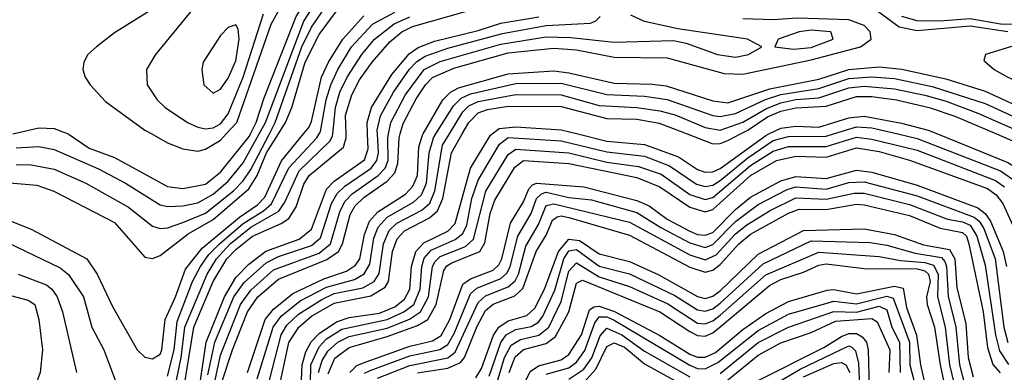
# Model space of a CAD drawing. Header units: inches. Extents: x 501365 to 657855, y 482276 to 547543.
# Tile 693 of 957: x 586939 to 589540, y 539371 to 540302. Entities that reach past the tile are written whole.
import ezdxf

# ---------------------------------------------------------------- set-up
doc = ezdxf.new("R2010")
doc.units = ezdxf.units.IN
doc.header["$MEASUREMENT"] = 0
doc.layers.add('A5583', color=7, linetype='Continuous')
doc.layers.add('A5584', color=7, linetype='Continuous')

msp = doc.modelspace()

# ---------------------------------------------------------------- linework, layer by layer
at = {"layer": 'A5583', "color": 5}
for points, elevation in [([(586892.5, 539872.5), (586984.6, 539864.6), (587029.3, 539849.3), (587190, 539766), (587270, 539675.1), (587290, 539670.8), (587310, 539678.9), (587384, 539736), (587450, 539774.4), (587544.5, 539855.5), (587566.5, 539890), (587591.6, 539950), (587623.1, 540000)], 5120), ([(586910, 539772.4), (586970, 539748.5), (587116.5, 539670), (587143.9, 539630), (587184.1, 539544.1), (587249.8, 539429.8), (587270, 539410.6), (587290, 539406.2), (587310, 539418.7), (587315, 539430), (587323.7, 539510), (587351.1, 539570), (587377, 539643), (587421.2, 539698.8), (587519.9, 539780.1), (587567.2, 539812.8), (587587, 539833), (587630.8, 539929.2), (587688.9, 540000)], 5080), ([(586929.9, 539010.1), (586958.8, 539041.2), (586995.1, 539064.9), (587025.4, 539074.6), (587143.2, 539096.8), (587270, 539104.2), (587290.5, 539109.5), (587314.7, 539125.3), (587329.4, 539150.6), (587338.7, 539210), (587367, 539290), (587399.5, 539490), (587450.3, 539610), (587486.8, 539670), (587510, 539694.7), (587554.6, 539730), (587630, 539763.8), (587650, 539777.1), (587670, 539807.8), (587690, 539867), (587704.2, 539890), (587794.9, 539965.2), (587802, 539990), (587801.6, 540000)], 5020), ([(586930, 539963.4), (586990, 539966.8), (587030, 539958.7), (587147.5, 539907.5), (587218.7, 539870), (587310, 539813.2), (587330, 539808.8), (587370, 539809.8), (587410, 539818.1), (587450, 539840.7), (587490, 539875), (587530, 539923.4), (587571.9, 540000)], 5160), ([(586930, 539919.6), (586970, 539918.9), (587030, 539907), (587114.2, 539870), (587226.6, 539806.6), (587290, 539756.1), (587310, 539750.1), (587330, 539752.4), (587370, 539766.4), (587430, 539790.6), (587504.1, 539850), (587530, 539876.1), (587550, 539906), (587599, 540000)], 5140), ([(586930, 538864.1), (586982.4, 538897.6), (587090, 538952.3), (587190, 538981.1), (587251.2, 539008.8), (587337.2, 539022.8), (587362.4, 539037.6), (587370.6, 539049.4), (587381.9, 539090), (587388.2, 539210), (587407.8, 539290), (587432.1, 539450), (587480, 539570), (587510, 539620.8), (587544.2, 539655.8), (587589.6, 539690.4), (587677.9, 539722.1), (587710, 539748.5), (587750, 539853.9), (587770, 539875.3), (587850, 539931.9), (587859.5, 539960.5), (587858.2, 540000)], 4980), ([(587067, 540000), (587070, 539998.8), (587122.9, 539962.9), (587190, 539938.1), (587330, 539861), (587370, 539856.3), (587430, 539867.6), (587470, 539899.1), (587546.1, 539993.9), (587549, 540000)], 5180), ([(587288.1, 540000), (587330, 539976.7), (587370, 539960.7), (587410, 539954.5), (587430, 539959.7), (587470, 539983.9), (587485.1, 540000)], 5220), ([(587330, 539360.7), (587347.1, 539430), (587354.9, 539505.1), (587396.1, 539610), (587416.9, 539650), (587438.7, 539681.3), (587467.2, 539710), (587530, 539764), (587583.1, 539796.9), (587604.3, 539815.7), (587650, 539911), (587724.1, 539990), (587730.2, 540000)], 5060), ([(587341, 539290), (587365.9, 539410), (587375.8, 539490), (587435, 539630), (587458.9, 539670), (587495.5, 539710), (587550, 539753.9), (587623.7, 539796.3), (587640.1, 539819.9), (587677.7, 539902.3), (587758.9, 539981.1), (587765.7, 539994.3), (587766.3, 540000)], 5040), ([(587425.8, 539210), (587470, 539416), (587522.4, 539550), (587550, 539587.8), (587610, 539640.8), (587730, 539685.6), (587760, 539710), (587785.3, 539794.7), (587798.4, 539821.6), (587817.9, 539842.1), (587886, 539890), (587905, 539910), (587912.8, 539930), (587911.9, 539990), (587913.8, 540000)], 4940), ([(587435.9, 539364.1), (587454.8, 539450), (587505.4, 539570), (587532.6, 539607.4), (587590, 539659.6), (587623.3, 539676.8), (587710, 539705.7), (587734, 539726), (587763.4, 539816.6), (587777.6, 539842.4), (587798.2, 539861.8), (587867.6, 539910), (587882.9, 539930), (587886.8, 539950), (587884.2, 540000)], 4960), ([(587470, 539333.8), (587501.2, 539430), (587540.9, 539530), (587568.2, 539570), (587623.1, 539616.9), (587751.1, 539668.9), (587781.4, 539690), (587792.3, 539710), (587812.4, 539787.6), (587825.2, 539810), (587848, 539832), (587910, 539875.2), (587930, 539897.1), (587938.4, 539921.6), (587941.5, 539990), (587944.3, 540000)], 4920), ([(587541.1, 539370), (587587.8, 539510), (587610, 539537.6), (587661.3, 539578.7), (587742.9, 539617.2), (587802.5, 539637.5), (587826.8, 539653.2), (587837.8, 539670), (587850, 539734.7), (587863.5, 539770), (587885.2, 539794.8), (587958.6, 539841.4), (587978.2, 539861.8), (587990, 539890), (587993.8, 539966.2), (588003.3, 539996.7), (588005.2, 540000)], 4880), ([(587566.4, 539353.6), (587608.8, 539490), (587630, 539519.2), (587680.5, 539559.5), (587750, 539595.6), (587824, 539616), (587849.7, 539630.3), (587864.2, 539655.8), (587875.1, 539724.9), (587886, 539754), (587910, 539780.3), (587980, 539820), (588000.5, 539839.5), (588013.7, 539870), (588020.7, 539950), (588032.8, 539990), (588039, 540000)], 4860), ([(587598.8, 539350), (587630.3, 539470), (587645, 539495), (587675.4, 539524.6), (587737.1, 539562.9), (587770, 539578.5), (587845.9, 539594.1), (587875.4, 539610), (587888.6, 539631.4), (587900.2, 539710), (587914.9, 539745.2), (587935.3, 539764.7), (588001.3, 539798.7), (588022.4, 539817.6), (588035.7, 539850), (588056, 539970), (588074.3, 540000)], 4840), ([(587624.9, 539330), (587650.6, 539449.4), (587676.6, 539490), (587710, 539518.8), (587770, 539553.3), (587867, 539573), (587904.7, 539595.3), (587913.4, 539610), (587924.5, 539690), (587936.6, 539723.4), (587955.4, 539744.6), (588021.5, 539778.5), (588042.9, 539797.1), (588056.7, 539830), (588080.4, 539950), (588108.6, 540000)], 4820), ([(587682.2, 539310), (587685.6, 539390), (587695.2, 539424.8), (587709.1, 539450.9), (587730, 539473.4), (587775.9, 539504.1), (587810, 539515.5), (587890, 539526.6), (587930, 539543.9), (587956, 539564), (587969.5, 539590), (587974.1, 539650), (587985.4, 539690), (588007.1, 539712.9), (588070, 539743.1), (588090, 539763.2), (588130.3, 539909.7), (588183, 539997), (588187, 540000)], 4780), ([(587706.7, 539290), (587708.8, 539390), (587730, 539437.7), (587750, 539459.2), (587790, 539484.4), (587910, 539509.7), (587953.9, 539530), (587980.1, 539550), (587997.3, 539590), (588001.7, 539650), (588007.9, 539672.1), (588026.4, 539693.6), (588090, 539721.1), (588110, 539736.9), (588120.6, 539759.4), (588134.1, 539830), (588150, 539878.2), (588206.6, 539973.4), (588229.7, 539990.3), (588370, 539981.8), (588490, 539953.1), (588590, 539941), (588656.2, 539916.2), (588727.6, 539867.6), (588750, 539861.6), (588770, 539865), (588790, 539877.3), (588862.6, 539937.4), (588930, 539982.3), (588970, 539993.4), (589070, 539994.1), (589089, 540000)], 4760), ([(587729, 539370), (587738.5, 539401.5), (587753.2, 539426.8), (587779.5, 539450), (587810, 539465), (587910, 539487.6), (587968.8, 539511.2), (587998.4, 539530), (588019.2, 539570), (588030, 539650), (588036.9, 539663.1), (588050, 539676.1), (588117.3, 539702.7), (588138, 539722), (588170.7, 539849.3), (588230, 539945.4), (588250, 539959.9), (588390, 539950.5), (588490, 539925.8), (588574.2, 539914.2), (588633.5, 539893.5), (588710, 539840.3), (588750, 539827.2), (588770, 539832.3), (588870, 539916.8), (588930, 539954.8), (588970, 539967.1), (589070, 539966.7), (589150, 539991.1), (589190, 539986.6), (589310, 539956.8), (589517, 539877), (589540.7, 539860.7)], 4740), ([(588414.1, 540000), (588490, 539981.2), (588590, 539972.4), (588679.2, 539939.2), (588730, 539906.5), (588750, 539899), (588770, 539899.9), (588790, 539908.6), (588910, 539995.9), (588918.4, 540000)], 4780), ([(588702.3, 540000), (588770, 539973.8), (588790, 539975.2), (588810, 539982.9), (588843.1, 540000)], 4820), ([(589259.1, 540000), (589310, 539988.3), (589530, 539902.4), (589573, 539873), (589597.4, 539837.4), (589641.3, 539710), (589652.4, 539610), (589670.6, 539550.6), (589694.3, 539510), (589759.8, 539450), (589785.2, 539385.2), (589823, 539323), (589850, 539249.2), (589858.6, 539238.6), (589870, 539228.6), (589890, 539236.6), (589970, 539296.9), (590000, 539309.5)], 4760), ([(589363.9, 540000), (589550, 539924.8), (589590, 539899.7), (589617.2, 539870), (589668.4, 539710), (589680.6, 539610), (589703.5, 539550), (589721.6, 539521.6), (589776.7, 539470), (589788.1, 539450), (589809.3, 539389.3), (589870, 539292.4), (589890, 539284.5), (589990, 539342.3), (590000, 539345.6)], 4780), ([(589519.3, 540000), (589590, 539969.9), (589630, 539943.1), (589661.5, 539910), (589671.9, 539890), (589685.7, 539810), (589717.1, 539730), (589726.3, 539646.3), (589750, 539572), (589767, 539547), (589817, 539497), (589853.7, 539413.7), (589870, 539392.6), (589890, 539379.9), (589910, 539377.8), (589990, 539403.4), (590000, 539405.8)], 4820), ([(587753.8, 539366.2), (587772.2, 539407.8), (587810, 539436.3), (587910, 539464.8), (587990, 539494), (588017.1, 539510), (588039.4, 539550), (588060.1, 539639.9), (588068.1, 539651.9), (588080.7, 539659.3), (588154.5, 539690), (588167.9, 539712.1), (588182.1, 539790), (588194.5, 539825.5), (588247.4, 539912.6), (588270, 539929.5), (588390, 539922.4), (588570, 539885.4), (588630, 539860.7), (588710, 539806.3), (588750, 539794.3), (588770, 539800.7), (588870, 539890.2), (588938.9, 539930), (588990, 539941.8), (589070, 539938.7), (589150, 539963), (589210, 539953.4), (589290, 539931.1), (589495.6, 539855.6), (589519.1, 539839.1), (589536.3, 539816.3), (589585, 539710)], 4720), ([(587811, 539370), (587830, 539388.5), (587845.1, 539394.9), (587970, 539439.7), (588030, 539453.9), (588052.4, 539467.6), (588076, 539510), (588110, 539603.3), (588130, 539617.8), (588190, 539640.7), (588205.2, 539654.8), (588213, 539670), (588235.6, 539764.4), (588270, 539820.8), (588284.6, 539855.4), (588294, 539866), (588304.5, 539870), (588430, 539860), (588570, 539824.5), (588602.1, 539810), (588650, 539775), (588710, 539743), (588730, 539734.5), (588750, 539732.5), (588770, 539739.9), (588830, 539800.3), (588870, 539833.4), (588950, 539876.3), (588990, 539887.6), (589070, 539882.8), (589150, 539904.3), (589190, 539898.8), (589310, 539865.1), (589470, 539805.3), (589489.6, 539789.7), (589503.9, 539770), (589537.2, 539690), (589546.3, 539650)], 4680), ([(587850, 539368.8), (587864.9, 539375.1), (587970, 539414.5), (588049, 539431), (588070, 539444.1), (588086.6, 539473.4), (588130, 539577.8), (588147.1, 539592.8), (588210, 539618.1), (588226.7, 539633.3), (588235.3, 539650), (588254.8, 539730), (588290.2, 539789.8), (588304.1, 539830), (588317.7, 539842.3), (588330, 539845.9), (588390, 539832.1), (588450, 539825.7), (588570, 539792.8), (588632.9, 539752.9), (588710, 539712.3), (588750, 539700.6), (588770, 539707.8), (588830, 539768.9), (588890, 539814), (588966.3, 539853.7), (588990, 539860.4), (589070, 539854.6), (589130, 539871.4), (589170, 539874), (589310, 539836.4), (589460.6, 539780.6), (589474.2, 539770), (589486.5, 539750), (589515.9, 539670), (589538.8, 539490), (589549.7, 539449.7)], 4660), ([(587884.6, 539355.4), (587970, 539388.5), (588070, 539408.8), (588090, 539423.7), (588150, 539555.3), (588170, 539572.4), (588230, 539596), (588247.8, 539612.3), (588256.7, 539630), (588276.7, 539703.3), (588310, 539761), (588330, 539811.3), (588350, 539815.7), (588550, 539766.7), (588710, 539681), (588750, 539667.6), (588778.9, 539681.1), (588830, 539736.3), (588859.9, 539760.1), (588921.7, 539798.3), (588990, 539831.6), (589070, 539827.5), (589144.1, 539844.1), (589170, 539843.9), (589290, 539813.8), (589390, 539774.8), (589430, 539767.9), (589450, 539759.3), (589467.7, 539730), (589490, 539653.4), (589516.7, 539470), (589527.7, 539427.7), (589551.6, 539391.6)], 4640), ([(587990, 539369.6), (588070, 539381.3), (588103.4, 539396.6), (588114.7, 539410), (588147.4, 539492.6), (588170, 539534.1), (588190, 539550.5), (588247.4, 539572.6), (588268.3, 539591.7), (588303.7, 539690), (588330, 539732.6), (588347.2, 539772.8), (588359.2, 539780.8), (588370, 539783.7), (588390, 539779.8), (588550, 539732.6), (588710, 539648.6), (588750, 539634.8), (588770, 539640.3), (588790, 539654.9), (588838.9, 539710), (588870, 539735.7), (588970, 539791.2), (588998.2, 539801.8), (589070, 539800.4), (589150, 539814.4), (589170, 539813), (589290, 539784.3), (589371.1, 539751.1), (589430, 539740.2), (589440.3, 539730), (589446.8, 539710), (589484.8, 539530), (589496.1, 539436.1), (589510, 539390.9), (589528.9, 539368.9)], 4620), ([(588144.3, 539355.7), (588159.4, 539380.6), (588191.2, 539468.8), (588205.4, 539490), (588230, 539506.9), (588279.2, 539520.8), (588300.2, 539539.8), (588325.8, 539590), (588362.9, 539690), (588390, 539722.3), (588418.3, 539718.3), (588470, 539683.4), (588550, 539663.5), (588627.7, 539627.7), (588730, 539570.9), (588750, 539565.9), (588770, 539571.6), (588790, 539585.4), (588890, 539682.5), (589010, 539745), (589170, 539749.2), (589250, 539734.3), (589327.1, 539707.1), (589395.2, 539695.2), (589409.3, 539670), (589414.6, 539594.6), (589438.6, 539498.6), (589445.1, 539410), (589458.4, 539358.4)], 4580), ([(586884, 539724), (587046.5, 539646.5), (587068.7, 539628.7), (587108.1, 539570), (587129.8, 539489.8), (587161.2, 539430), (587206.8, 539310)], 5060), ([(588179.1, 539360.9), (588210, 539449.8), (588224.7, 539470), (588250, 539483.9), (588290, 539491.8), (588310, 539503.4), (588321.4, 539518.6), (588352.6, 539587.4), (588377, 539670), (588390, 539691.8), (588410, 539695.2), (588470, 539651.1), (588550, 539630.5), (588670, 539573.7), (588730, 539535.2), (588750, 539531.9), (588770, 539538.7), (588790, 539553.2), (588903.1, 539656.9), (589030, 539717.8), (589186.3, 539713.7), (589230, 539706.8), (589304.9, 539684.9), (589374, 539674), (589383.6, 539663.6), (589387.5, 539650), (589391.8, 539571.8), (589412.5, 539490), (589421.6, 539390), (589436.1, 539336.1)], 4560), ([(588195.9, 539330), (588220.3, 539410), (588238, 539442), (588262.3, 539457.7), (588311, 539469), (588337.4, 539490), (588370, 539557.5), (588390, 539637.5), (588410, 539659.9), (588470, 539622.5), (588550, 539597.2), (588651.2, 539551.2), (588730, 539500.8), (588750, 539498.5), (588770, 539506.5), (588790, 539521.5), (588910, 539627.8), (589050, 539688.3), (589210, 539676.8), (589266, 539666), (589330, 539660.9), (589353.6, 539653.6), (589365.4, 539630), (589363.8, 539570), (589384.4, 539490), (589395.5, 539390), (589414, 539314)], 4540), ([(588232.3, 539370), (588248.6, 539411.4), (588270, 539430.8), (588330, 539446.7), (588355, 539465), (588389.6, 539530.4), (588410, 539606.1), (588426, 539614), (588630, 539530.1), (588710, 539478.2), (588730, 539467.8), (588750, 539466.4), (588770, 539474.8), (588790, 539490.5), (588920.1, 539599.9), (588950, 539615.6), (589010, 539634.9), (589050, 539653.4), (589070, 539657.2), (589170, 539644.8), (589310, 539643.9), (589330, 539638.8), (589340, 539630), (589344.5, 539610), (589334.4, 539570), (589336.2, 539550), (589356.1, 539490), (589370.4, 539390), (589390, 539300.1)], 4520), ([(586935.1, 539630), (587010, 539601.9), (587024.5, 539590), (587037.9, 539570), (587052.3, 539530), (587089.5, 539370.5)], 5040), ([(588274.7, 539345.3), (588287.6, 539372.4), (588310, 539387.9), (588370, 539403.8), (588390, 539417.6), (588423.2, 539470), (588444.7, 539535.3), (588456.1, 539543.9), (588470, 539545.2), (588510.8, 539530.8), (588630, 539467.8), (588710, 539418.5), (588730, 539410.4), (588750, 539410.3), (588777.1, 539422.9), (588850, 539483.4), (588910, 539525.8), (588970, 539557.8), (589072.2, 539587.8), (589090, 539589.4), (589150, 539578), (589250, 539597.7), (589273.1, 539593.1), (589281.6, 539541.6), (589308.5, 539468.5), (589318.5, 539390), (589350, 539253)], 4480), ([(586897.9, 539577.9), (586961.5, 539561.5), (586978.9, 539550), (586990.1, 539509.9), (586999.5, 539430), (586993.7, 539370), (586978.3, 539330), (586860, 539180)], 5020), ([(588330, 539366), (588390, 539382.4), (588410, 539397.7), (588432, 539428), (588458.3, 539501.7), (588470, 539517.5), (588490, 539517), (588510, 539508.3), (588710, 539389.3), (588730, 539380.9), (588750, 539380), (588783.3, 539396.7), (588890, 539481), (588970, 539524.1), (589090, 539558.6), (589150, 539551.8), (589230, 539571.5), (589246.6, 539566.6), (589289.4, 539450), (589290.4, 539390), (589306.9, 539330)], 4460), ([(588790, 539367.8), (588890, 539449.5), (588969.9, 539490), (589090, 539531), (589150, 539529.9), (589210, 539545.5), (589230, 539535.6), (589243.4, 539490), (589263.4, 539450), (589265.1, 539370)], 4440), ([(588790, 539334.4), (588890, 539416), (588950, 539448.5), (589030, 539475.6), (589094.1, 539505.9), (589190, 539512.7), (589204.3, 539504.3), (589238.3, 539430), (589235.1, 539370)], 4420), ([(588390, 539352.2), (588430, 539379.2), (588451.1, 539408.9), (588473.1, 539466.9), (588490, 539486.8), (588530, 539469.6), (588590, 539426.2), (588710, 539358.9)], 4440), ([(588890, 539348.8), (589063.5, 539436.5), (589110, 539465.5), (589130, 539473), (589150, 539473.3), (589164.6, 539464.6), (589176.1, 539450), (589180.7, 539430), (589182.9, 539330)], 4380), ([(588430, 539343.4), (588461.3, 539378.7), (588490, 539439.1), (588510, 539448.9), (588537.4, 539437.3), (588590, 539393.4), (588710, 539327.2)], 4420), ([(588890, 539314.2), (589000.9, 539379.1), (589130, 539441), (589137.3, 539437.3), (589147.2, 539427.2), (589155, 539395), (589158.3, 539310)], 4360), ([(589010, 539358.6), (589090, 539394.1), (589110, 539396.8), (589121.4, 539390), (589132.6, 539370)], 4340)]:
    msp.add_lwpolyline(points, dxfattribs=dict(at, elevation=elevation))
at = {"layer": 'A5584', "color": 5}
for points, elevation in [([(587549, 540000), (587563.7, 540030), (587584.9, 540095.1), (587669.7, 540310), (587720.1, 540390), (587750, 540423.9), (587801.9, 540470), (587809.6, 540490), (587807.4, 540510), (587776.6, 540590), (587770.4, 540650), (587770.8, 540730), (587736.7, 540830), (587733.3, 540870), (587739.8, 541010), (587759, 541161), (587772.9, 541210), (587818, 541310), (587819.5, 541330), (587812.3, 541350), (587775.2, 541410), (587749.3, 541489.3), (587718.9, 541558.9), (587714.3, 541562.5)], 5180), ([(587485.1, 540000), (587513.3, 540030), (587603.3, 540290), (587648.2, 540371.8), (587700.8, 540450), (587719, 540490), (587722.3, 540510), (587711, 540590), (587710, 540706), (587682.9, 540790), (587680, 540890), (587687.6, 541010), (587703.9, 541090), (587713.6, 541186.4), (587723.8, 541230), (587748.5, 541290), (587754.5, 541330), (587731.3, 541391.3), (587710, 541468.1), (587685.8, 541516.5)], 5220), ([(587420.9, 541512.9), (587403.1, 541470), (587401.6, 541418.4), (587411.8, 541350), (587453.6, 541273.6), (587499.2, 541170), (587557.7, 540990), (587562.3, 540950), (587562.5, 540830), (587540.2, 540650), (587493.4, 540546.6), (587429.8, 540450.2), (587370, 540392.4), (587290, 540329.4), (587190, 540267.3), (587142.2, 540230), (587119.6, 540210), (587108.9, 540190), (587106.3, 540170), (587112.3, 540150), (587125.2, 540130), (587166, 540086), (587270.1, 540010), (587288.1, 540000)], 5220), ([(590000, 540336.6), (589890, 540392), (589870, 540398.5), (589840.8, 540399.2), (589830, 540396.6), (589815.5, 540384.5), (589767.9, 540310), (589750.3, 540289.7), (589727.1, 540272.9), (589698, 540262), (589556.5, 540230), (589490.3, 540210), (589485.8, 540194.2), (589513.6, 540170), (589549.7, 540150), (589650, 540105.9), (589673.5, 540090), (589713.6, 540050), (589749.8, 540000)], 4920), ([(587571.9, 540000), (587588.3, 540030), (587690, 540297.9), (587723.4, 540350)], 5160), ([(587402.8, 540337.2), (587298, 540210), (587274.4, 540170), (587276.1, 540130), (587302.5, 540090), (587324, 540070), (587382.7, 540030), (587410, 540018), (587430, 540013.5), (587450, 540015.8), (587470, 540026.7), (587490, 540053.5), (587530, 540150.4), (587583.1, 540316.9)], 5240), ([(587599, 540000), (587614.6, 540030), (587685, 540230), (587710, 540281.9), (587743.6, 540330)], 5140), ([(587623.1, 540000), (587641.9, 540030), (587658.2, 540070), (587693.5, 540190), (587730, 540262.3), (587776, 540324)], 5120), ([(587730.2, 540000), (587733.9, 540006.1), (587748.7, 540090), (587760.9, 540130), (587779.4, 540170), (587816.1, 540230), (587871.1, 540290), (587930, 540321.9)], 5060), ([(587801.6, 540000), (587800, 540050), (587816.3, 540103.7), (587837.2, 540142.8), (587870.2, 540189.8), (587916.8, 540243.2), (587949.2, 540270), (587976.6, 540283.4), (588163.4, 540336.6)], 5020), ([(589550, 540270), (589450, 540284.8), (589310, 540271.9), (589262.4, 540282.4), (589193.2, 540333.2)], 4880), ([(587688.9, 540000), (587702.9, 540017.1), (587710, 540032.7), (587736.7, 540150), (587755.4, 540190), (587793.2, 540250), (587848.3, 540311.7)], 5080), ([(587766.3, 540000), (587773.4, 540070), (587784.9, 540110), (587804, 540150), (587843.2, 540210), (587876.6, 540250), (587928.8, 540291.2), (587970, 540309.7)], 5040), ([(587858.2, 540000), (587857.1, 540030), (587868.8, 540070), (587922.7, 540157.3), (587968.1, 540211.9), (587991.8, 540228.2), (588034.8, 540245.2), (588150, 540273), (588210, 540292.5), (588310.3, 540309.7)], 4980), ([(587884.2, 540000), (587883.7, 540010), (587892.5, 540047.5), (587926.8, 540110), (587968.7, 540171.3), (587988.3, 540191.7), (588010, 540205.8), (588070, 540226.9), (588214.8, 540265.2), (588330, 540286.6), (588447.5, 540292.5), (588461.6, 540298.4), (588472.7, 540310)], 4960), ([(587913.8, 540000), (587919.4, 540030), (587957.6, 540102.4), (588007.4, 540170), (588050, 540191.5), (588210, 540236.7), (588330, 540256.9), (588395.1, 540255.1), (588510, 540242.7), (588666.6, 540246.6), (588700.1, 540240.1), (588782.4, 540210), (588830, 540203.1), (588864.8, 540210), (588899.5, 540230), (588861.6, 540250), (588677.8, 540277.8), (588590, 540297), (588553.3, 540313.3)], 4940), ([(587944.3, 540000), (587952.1, 540027.9), (587987, 540093), (588011.1, 540130), (588030, 540149.4), (588086.3, 540173.6), (588230, 540214.3), (588350, 540226.6), (588410, 540222.2), (588510, 540202.7), (588650, 540201), (588799.9, 540159.9), (588850, 540157.8), (589030, 540195.5), (589160.5, 540230), (589189, 540250), (589185.6, 540270), (589170, 540286.8), (589130, 540301.6), (588993.9, 540306.1), (588930, 540301), (588850, 540304.1)], 4920), ([(589568.7, 540288.7), (589530, 540289.8), (589450, 540304.4), (589370, 540297.7), (589310, 540298.7), (589270, 540310.4)], 4860), ([(588005.2, 540000), (588057.4, 540090), (588077.4, 540110), (588098.3, 540121.7), (588230, 540158.6), (588350, 540166.4), (588390, 540161.7), (588510, 540133.9), (588610, 540131.9), (588646.7, 540126.7), (588770, 540087.3), (588810, 540082.6), (588921, 540119), (589050, 540144.9), (589129.5, 540170.5), (589210, 540177.3), (589270, 540170.8), (589385.9, 540145.9), (589490, 540112.7), (589642.7, 540042.7), (589670, 540020.2), (589687.6, 540000)], 4880), ([(588039, 540000), (588085.4, 540074.6), (588105.8, 540094.2), (588130, 540106.3), (588250, 540133.3), (588370, 540134.3), (588490, 540104.2), (588590, 540100), (588650, 540091.1), (588770, 540048.7), (588790, 540045.8), (588830, 540054.1), (588909.1, 540090.9), (588950, 540103.8), (589050, 540119.8), (589130, 540146.3), (589190, 540150.8), (589250, 540146.1), (589350, 540125.6), (589490, 540080.1), (589630, 540016.4), (589648.6, 540000)], 4860), ([(588074.3, 540000), (588110, 540058.5), (588126, 540074), (588150, 540085.8), (588250, 540104.4), (588370, 540103.4), (588470, 540074.9), (588570, 540070), (588630, 540061.5), (588670.5, 540050.5), (588750, 540017.5), (588790, 540010.2), (588850, 540030.8), (588912.5, 540067.5), (588950, 540082), (588990, 540091.3), (589050, 540095.1), (589130, 540121.5), (589170, 540125.9), (589250, 540118.9), (589330, 540102.3), (589386.5, 540086.5), (589470, 540055), (589594.5, 540000)], 4840), ([(588843.1, 540000), (588862.5, 540010), (588915, 540045), (588950, 540060.5), (588990, 540069.1), (589070, 540073.4), (589150, 540099.2), (589190, 540099.3), (589255.9, 540090), (589342.2, 540070), (589410, 540046.6), (589519.3, 540000)], 4820), ([(588108.6, 540000), (588125.6, 540030), (588150, 540055.6), (588175.5, 540064.5), (588230, 540073.8), (588370, 540072.2), (588490, 540040.6), (588570, 540038.9), (588628.5, 540028.5), (588702.3, 540000)], 4820), ([(588918.4, 540000), (588950, 540015.6), (588990, 540020.3), (589050, 540018.1), (589130, 540042.3), (589170, 540046.9), (589268.6, 540028.6), (589339.1, 540010), (589363.9, 540000)], 4780), ([(586921.2, 540000), (586990, 540016.5), (587030, 540014.3), (587067, 540000)], 5180), ([(588187, 540000), (588205.9, 540014.1), (588250, 540018.6), (588370, 540010.9), (588414.1, 540000)], 4780), ([(589089, 540000), (589150, 540018.9), (589190, 540015.8), (589259.1, 540000)], 4760)]:
    msp.add_lwpolyline(points, dxfattribs=dict(at, elevation=elevation))
for points, elevation in [([(587510, 540288.3), (587490, 540281.5), (587470, 540259.8), (587424.2, 540190), (587420.2, 540170), (587426.2, 540130), (587450, 540108.1), (587470, 540118), (587490, 540147.3), (587510, 540193.4), (587518.8, 540250), (587516.4, 540276.4)], 5260), ([(589030, 540273.7), (588998.6, 540270), (588943.2, 540250), (588934.4, 540230), (588983.7, 540223.7), (589030, 540228.4), (589088.3, 540250), (589082, 540270)], 4940)]:
    msp.add_lwpolyline(points, close=True, dxfattribs=dict(at, elevation=elevation))

doc.saveas('drawing.dxf')
